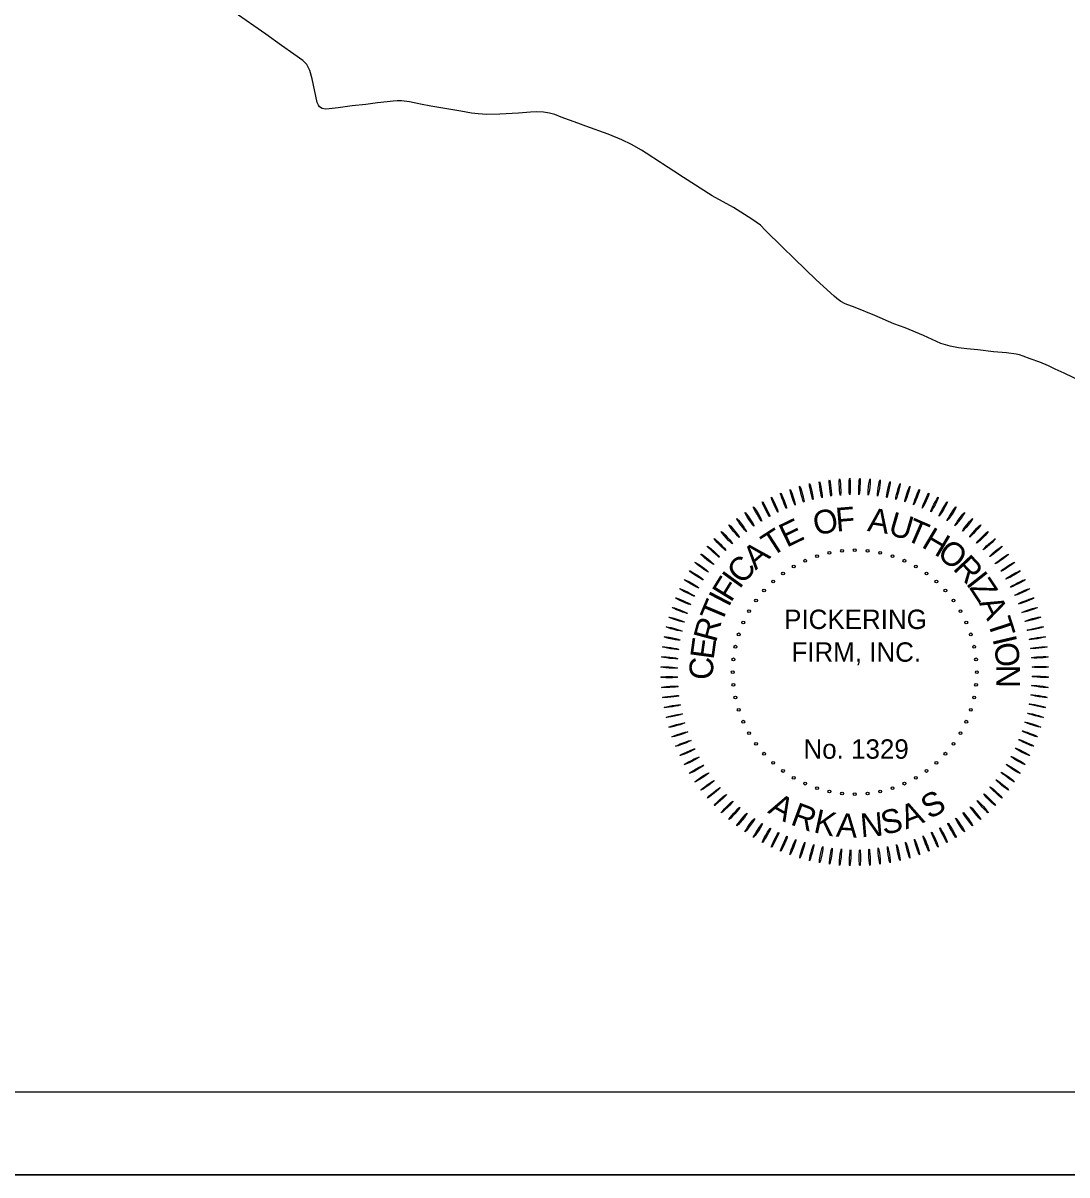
# Model space of a CAD drawing. Extents: x 22866 to 28196, y 1324810 to 1328105.
# Drawn here: x 26169 to 26671, y 1325409 to 1325963 of the extents above; entities that cross this region are included whole.
import ezdxf

# ---------------------------------------------------------------- set-up
doc = ezdxf.new("R2010")
doc.units = 0
for name, color, linetype in [('G-COA-ANNO', 7, 'Continuous'), ('G-COA-LINE', 7, 'Continuous'), ('Level 31', 7, 'Continuous'), ('R_Border', 7, 'Continuous'), ('R_No Plot', 7, 'Continuous'), ('V-ANNO', 7, 'Continuous')]:
    doc.layers.add(name, color=color, linetype=linetype)

# ---------------------------------------------------------------- blocks, each defined once
blk = doc.blocks.new('Pickering-COA AR-ENG')
at = {"layer": 'G-COA-LINE'}
for centre in [(-0.62, 5.085), (-0.62, 5.085), (-0.427, 5.137), (-0.427, 5.137), (-0.228, 5.168), (-0.228, 5.168), (-0.028, 5.179), (-0.028, 5.179), (0.173, 5.168), (0.173, 5.168), (0.371, 5.137), (0.371, 5.137), (0.565, 5.085), (0.565, 5.085), (-0.987, 4.922), (-0.987, 4.922), (-0.808, 5.013), (-0.808, 5.013), (0.752, 5.013), (0.752, 5.013), (0.931, 4.922), (0.931, 4.922), (-1.311, 4.686), (-1.311, 4.686), (-1.155, 4.812), (-1.155, 4.812), (1.099, 4.812), (1.099, 4.812), (1.255, 4.686), (1.255, 4.686), (-1.453, 4.544), (-1.453, 4.544), (1.397, 4.544), (1.397, 4.544), (-1.579, 4.388), (-1.579, 4.388), (1.524, 4.388), (1.524, 4.388), (-1.689, 4.22), (-1.689, 4.22), (1.633, 4.22), (1.633, 4.22), (-1.78, 4.041), (-1.78, 4.041), (1.724, 4.041), (1.724, 4.041), (-1.852, 3.854), (-1.852, 3.854), (1.796, 3.854), (1.796, 3.854), (-1.904, 3.66), (-1.904, 3.66), (1.848, 3.66), (1.848, 3.66), (-1.935, 3.461), (-1.935, 3.461), (1.879, 3.461), (1.879, 3.461), (-1.946, 3.261), (-1.946, 3.261), (1.89, 3.261), (1.89, 3.261), (-1.935, 3.061), (-1.935, 3.061), (1.879, 3.061), (1.879, 3.061), (-1.904, 2.862), (-1.904, 2.862), (1.848, 2.862), (1.848, 2.862), (-1.852, 2.668), (-1.852, 2.668), (1.796, 2.668), (1.796, 2.668), (-1.78, 2.481), (-1.78, 2.481), (1.724, 2.481), (1.724, 2.481), (-1.689, 2.302), (-1.689, 2.302), (1.633, 2.302), (1.633, 2.302), (-1.579, 2.134), (-1.579, 2.134), (-1.453, 1.978), (-1.453, 1.978), (1.397, 1.978), (1.397, 1.978), (1.524, 2.134), (1.524, 2.134), (-1.311, 1.836), (-1.311, 1.836), (1.255, 1.836), (1.255, 1.836), (-1.155, 1.709), (-1.155, 1.709), (1.099, 1.709), (1.099, 1.709), (-0.987, 1.6), (-0.987, 1.6), (-0.808, 1.509), (-0.808, 1.509), (-0.62, 1.437), (-0.62, 1.437), (0.565, 1.437), (0.565, 1.437), (0.752, 1.509), (0.752, 1.509), (0.931, 1.6), (0.931, 1.6), (-0.427, 1.385), (-0.427, 1.385), (-0.228, 1.354), (-0.228, 1.354), (-0.028, 1.343), (-0.028, 1.343), (0.173, 1.354), (0.173, 1.354), (0.371, 1.385), (0.371, 1.385)]:
    blk.add_circle(centre, 0.0229, dxfattribs=at)
for centre, major_axis in [((-0.86, 6.058), (0.034, -0.126)), ((-0.86, 6.058), (0.034, -0.126)), ((-0.712, 6.098), (0.027, -0.127)), ((-0.712, 6.098), (0.027, -0.127)), ((-0.563, 6.13), (0.02, -0.128)), ((-0.563, 6.13), (0.02, -0.128)), ((-0.412, 6.154), (0.014, -0.129)), ((-0.412, 6.154), (0.014, -0.129)), ((-0.26, 6.17), (0.006, -0.13)), ((-0.26, 6.17), (0.006, -0.13)), ((-0.107, 6.178), (0, -0.13)), ((-0.107, 6.178), (0, -0.13)), ((0.045, 6.178), (-0.007, -0.13)), ((0.045, 6.178), (-0.007, -0.13)), ((0.198, 6.171), (-0.014, -0.129)), ((0.198, 6.171), (-0.014, -0.129)), ((0.35, 6.155), (-0.02, -0.128)), ((0.35, 6.155), (-0.02, -0.128)), ((0.501, 6.131), (-0.027, -0.127)), ((0.501, 6.131), (-0.027, -0.127)), ((0.65, 6.099), (-0.034, -0.126)), ((0.65, 6.099), (-0.034, -0.126)), ((0.798, 6.06), (-0.04, -0.124)), ((0.798, 6.06), (-0.04, -0.124)), ((-1.287, 5.894), (0.053, -0.119)), ((-1.287, 5.894), (0.053, -0.119)), ((-1.147, 5.956), (0.047, -0.121)), ((-1.147, 5.956), (0.047, -0.121)), ((-1.005, 6.011), (0.04, -0.124)), ((-1.005, 6.011), (0.04, -0.124)), ((0.943, 6.013), (-0.047, -0.121)), ((0.943, 6.013), (-0.047, -0.121)), ((1.086, 5.958), (-0.053, -0.119)), ((1.086, 5.958), (-0.053, -0.119)), ((1.225, 5.896), (-0.059, -0.116)), ((1.225, 5.896), (-0.059, -0.116)), ((-1.555, 5.748), (0.065, -0.113)), ((-1.555, 5.748), (0.065, -0.113)), ((-1.423, 5.824), (0.059, -0.116)), ((-1.423, 5.824), (0.059, -0.116)), ((1.362, 5.827), (-0.065, -0.113)), ((1.362, 5.827), (-0.065, -0.113)), ((1.494, 5.751), (-0.071, -0.109)), ((1.494, 5.751), (-0.071, -0.109)), ((-1.807, 5.574), (0.076, -0.105)), ((-1.807, 5.574), (0.076, -0.105)), ((-1.683, 5.664), (0.071, -0.109)), ((-1.683, 5.664), (0.071, -0.109)), ((1.622, 5.668), (-0.076, -0.105)), ((1.622, 5.668), (-0.076, -0.105)), ((1.746, 5.578), (-0.082, -0.101)), ((1.746, 5.578), (-0.082, -0.101)), ((-2.039, 5.376), (0.087, -0.0967)), ((-2.039, 5.376), (0.087, -0.0967)), ((-1.925, 5.478), (0.082, -0.101)), ((-1.925, 5.478), (0.082, -0.101)), ((1.865, 5.482), (-0.087, -0.0967)), ((1.865, 5.482), (-0.087, -0.0967)), ((1.978, 5.38), (-0.092, -0.092)), ((1.978, 5.38), (-0.092, -0.092)), ((-2.147, 5.268), (0.092, -0.092)), ((-2.147, 5.268), (0.092, -0.092)), ((2.087, 5.272), (-0.0967, -0.087)), ((2.087, 5.272), (-0.0967, -0.087)), ((-2.345, 5.035), (0.101, -0.082)), ((-2.345, 5.035), (0.101, -0.082)), ((-2.249, 5.154), (0.0967, -0.087)), ((-2.249, 5.154), (0.0967, -0.087)), ((2.189, 5.159), (-0.101, -0.082)), ((2.189, 5.159), (-0.101, -0.082)), ((2.285, 5.04), (-0.105, -0.076)), ((2.285, 5.04), (-0.105, -0.076)), ((-2.434, 4.911), (0.105, -0.076)), ((-2.434, 4.911), (0.105, -0.076)), ((2.375, 4.917), (-0.109, -0.071)), ((2.375, 4.917), (-0.109, -0.071)), ((-2.594, 4.651), (0.113, -0.065)), ((-2.594, 4.651), (0.113, -0.065)), ((-2.517, 4.783), (0.109, -0.071)), ((-2.517, 4.783), (0.109, -0.071)), ((2.458, 4.789), (-0.113, -0.065)), ((2.458, 4.789), (-0.113, -0.065)), ((2.535, 4.657), (-0.116, -0.059)), ((2.535, 4.657), (-0.116, -0.059)), ((-2.663, 4.515), (0.116, -0.059)), ((-2.663, 4.515), (0.116, -0.059)), ((2.604, 4.521), (-0.119, -0.053)), ((2.604, 4.521), (-0.119, -0.053)), ((-2.725, 4.375), (0.119, -0.053)), ((-2.725, 4.375), (0.119, -0.053)), ((2.667, 4.381), (-0.121, -0.047)), ((2.667, 4.381), (-0.121, -0.047)), ((-2.779, 4.232), (0.121, -0.047)), ((-2.779, 4.232), (0.121, -0.047)), ((2.722, 4.238), (-0.124, -0.04)), ((2.722, 4.238), (-0.124, -0.04)), ((-2.827, 4.087), (0.124, -0.04)), ((-2.827, 4.087), (0.124, -0.04)), ((2.769, 4.093), (-0.126, -0.034)), ((2.769, 4.093), (-0.126, -0.034)), ((-2.897, 3.79), (0.127, -0.027)), ((-2.897, 3.79), (0.127, -0.027)), ((-2.866, 3.939), (0.126, -0.034)), ((-2.866, 3.939), (0.126, -0.034)), ((2.809, 3.946), (-0.127, -0.027)), ((2.809, 3.946), (-0.127, -0.027)), ((2.841, 3.796), (-0.128, -0.02)), ((2.841, 3.796), (-0.128, -0.02)), ((-2.921, 3.639), (0.128, -0.02)), ((-2.921, 3.639), (0.128, -0.02)), ((2.865, 3.646), (-0.129, -0.013)), ((2.865, 3.646), (-0.129, -0.013)), ((-2.937, 3.487), (0.129, -0.014)), ((-2.937, 3.487), (0.129, -0.014)), ((2.881, 3.494), (-0.13, -0.007)), ((2.881, 3.494), (-0.13, -0.007)), ((-2.945, 3.334), (0.13, -0.007)), ((-2.945, 3.334), (0.13, -0.007)), ((2.889, 3.341), (-0.13, 0)), ((2.889, 3.341), (-0.13, 0)), ((-2.945, 3.182), (0.13, 0)), ((-2.945, 3.182), (0.13, 0)), ((2.889, 3.188), (-0.13, 0.006)), ((2.889, 3.188), (-0.13, 0.006)), ((-2.936, 3.029), (0.13, 0.007)), ((-2.936, 3.029), (0.13, 0.007)), ((2.866, 2.884), (-0.128, 0.02)), ((2.866, 2.884), (-0.128, 0.02)), ((2.881, 3.036), (-0.129, 0.014)), ((2.881, 3.036), (-0.129, 0.014)), ((-2.92, 2.876), (0.129, 0.013)), ((-2.92, 2.876), (0.129, 0.013)), ((-2.896, 2.726), (0.128, 0.02)), ((-2.896, 2.726), (0.128, 0.02)), ((2.842, 2.733), (-0.127, 0.027)), ((2.842, 2.733), (-0.127, 0.027)), ((-2.864, 2.577), (0.127, 0.027)), ((-2.864, 2.577), (0.127, 0.027)), ((2.81, 2.583), (-0.126, 0.034)), ((2.81, 2.583), (-0.126, 0.034)), ((-2.825, 2.429), (0.126, 0.034)), ((-2.825, 2.429), (0.126, 0.034)), ((2.771, 2.436), (-0.124, 0.04)), ((2.771, 2.436), (-0.124, 0.04)), ((-2.777, 2.284), (0.124, 0.04)), ((-2.777, 2.284), (0.124, 0.04)), ((-2.722, 2.142), (0.121, 0.047)), ((-2.722, 2.142), (0.121, 0.047)), ((2.669, 2.148), (-0.119, 0.053)), ((2.669, 2.148), (-0.119, 0.053)), ((2.724, 2.29), (-0.121, 0.047)), ((2.724, 2.29), (-0.121, 0.047)), ((-2.66, 2.002), (0.119, 0.053)), ((-2.66, 2.002), (0.119, 0.053)), ((2.607, 2.008), (-0.116, 0.059)), ((2.607, 2.008), (-0.116, 0.059)), ((-2.591, 1.866), (0.116, 0.059)), ((-2.591, 1.866), (0.116, 0.059)), ((2.462, 1.739), (-0.109, 0.071)), ((2.462, 1.739), (-0.109, 0.071)), ((2.538, 1.872), (-0.113, 0.065)), ((2.538, 1.872), (-0.113, 0.065)), ((-2.514, 1.734), (0.113, 0.065)), ((-2.514, 1.734), (0.113, 0.065)), ((-2.431, 1.606), (0.109, 0.071)), ((-2.431, 1.606), (0.109, 0.071)), ((2.379, 1.611), (-0.105, 0.076)), ((2.379, 1.611), (-0.105, 0.076)), ((-2.341, 1.482), (0.105, 0.076)), ((-2.341, 1.482), (0.105, 0.076)), ((-2.244, 1.364), (0.101, 0.082)), ((-2.244, 1.364), (0.101, 0.082)), ((2.193, 1.369), (-0.0967, 0.087)), ((2.193, 1.369), (-0.0967, 0.087)), ((2.289, 1.488), (-0.101, 0.082)), ((2.289, 1.488), (-0.101, 0.082)), ((-2.142, 1.25), (0.0967, 0.087)), ((-2.142, 1.25), (0.0967, 0.087)), ((2.091, 1.255), (-0.092, 0.092)), ((2.091, 1.255), (-0.092, 0.092)), ((-2.034, 1.142), (0.092, 0.092)), ((-2.034, 1.142), (0.092, 0.092)), ((-1.92, 1.04), (0.087, 0.0967)), ((-1.92, 1.04), (0.087, 0.0967)), ((1.87, 1.045), (-0.082, 0.101)), ((1.87, 1.045), (-0.082, 0.101)), ((1.983, 1.147), (-0.087, 0.0967)), ((1.983, 1.147), (-0.087, 0.0967)), ((-1.802, 0.944), (0.082, 0.101)), ((-1.802, 0.944), (0.082, 0.101)), ((-1.678, 0.855), (0.076, 0.105)), ((-1.678, 0.855), (0.076, 0.105)), ((1.628, 0.858), (-0.071, 0.109)), ((1.628, 0.858), (-0.071, 0.109)), ((1.751, 0.948), (-0.076, 0.105)), ((1.751, 0.948), (-0.076, 0.105)), ((-1.55, 0.772), (0.071, 0.109)), ((-1.55, 0.772), (0.071, 0.109)), ((-1.417, 0.695), (0.065, 0.113)), ((-1.417, 0.695), (0.065, 0.113)), ((-1.281, 0.626), (0.059, 0.116)), ((-1.281, 0.626), (0.059, 0.116)), ((1.231, 0.629), (-0.053, 0.119)), ((1.231, 0.629), (-0.053, 0.119)), ((1.367, 0.699), (-0.059, 0.116)), ((1.367, 0.699), (-0.059, 0.116)), ((1.5, 0.775), (-0.065, 0.113)), ((1.5, 0.775), (-0.065, 0.113)), ((-1.141, 0.564), (0.053, 0.119)), ((-1.141, 0.564), (0.053, 0.119)), ((-0.999, 0.51), (0.047, 0.121)), ((-0.999, 0.51), (0.047, 0.121)), ((-0.853, 0.463), (0.04, 0.124)), ((-0.853, 0.463), (0.04, 0.124)), ((-0.706, 0.423), (0.034, 0.126)), ((-0.706, 0.423), (0.034, 0.126)), ((0.657, 0.425), (-0.027, 0.127)), ((0.657, 0.425), (-0.027, 0.127)), ((0.804, 0.464), (-0.034, 0.126)), ((0.804, 0.464), (-0.034, 0.126)), ((0.949, 0.512), (-0.04, 0.124)), ((0.949, 0.512), (-0.04, 0.124)), ((1.092, 0.567), (-0.047, 0.121)), ((1.092, 0.567), (-0.047, 0.121)), ((-0.556, 0.392), (0.027, 0.127)), ((-0.556, 0.392), (0.027, 0.127)), ((-0.405, 0.368), (0.02, 0.128)), ((-0.405, 0.368), (0.02, 0.128)), ((-0.253, 0.352), (0.014, 0.129)), ((-0.253, 0.352), (0.014, 0.129)), ((-0.101, 0.344), (0.007, 0.13)), ((-0.101, 0.344), (0.007, 0.13)), ((0.052, 0.344), (0, 0.13)), ((0.052, 0.344), (0, 0.13)), ((0.204, 0.353), (-0.007, 0.13)), ((0.204, 0.353), (-0.007, 0.13)), ((0.356, 0.369), (-0.014, 0.129)), ((0.356, 0.369), (-0.014, 0.129)), ((0.507, 0.393), (-0.02, 0.128)), ((0.507, 0.393), (-0.02, 0.128))]:
    blk.add_ellipse(centre, major_axis=major_axis, ratio=0.070301, dxfattribs=at)
at = {"layer": 'G-COA-ANNO'}
for s, rotation, p in [('O', 12.2619, (-0.64, 5.405)), ('F', 4.8299, (-0.315, 5.469)), ('A', 351.5891, (0.16, 5.482)), ('E', 25.8553, (-1.098, 5.215)), ('U', 343.8069, (0.48, 5.43)), ('T', 336.5727, (0.748, 5.349)), ('T', 32.9353, (-1.337, 5.064)), ('H', 329.3464, (1.006, 5.235)), ('A', 40.7411, (-1.586, 4.856)), ('O', 321.4937, (1.246, 5.091)), ('C', 48.8967, (-1.791, 4.624)), ('R', 313.2703, (1.502, 4.882)), ('F', 58.2456, (-1.973, 4.346)), ('I', 53.972, (-1.839, 4.554)), ('I', 308.2054, (1.708, 4.653)), ('Z', 303.4877, (1.763, 4.587)), ('T', 67.2448, (-2.125, 4.013)), ('I', 62.5192, (-2.011, 4.27)), ('A', 295.6897, (1.917, 4.351)), ('R', 74.8418, (-2.21, 3.716)), ('T', 287.884, (2.053, 4.057)), ('I', 283.1584, (2.134, 3.787)), ('E', 82.2613, (-2.247, 3.45)), ('O', 277.8065, (2.157, 3.704)), ('C', 89.6911, (-2.253, 3.141)), ('N', 269.9408, (2.197, 3.376)), ('A', 331.0076, (-1.409, 1.057)), ('S', 29.451, (1.146, 0.941)), ('R', 339.6665, (-1.054, 0.871)), ('K', 347.9673, (-0.69, 0.746)), ('S', 12.6929, (0.427, 0.701)), ('A', 21.072, (0.776, 0.787)), ('A', 356.4471, (-0.328, 0.677)), ('N', 4.7993, (0.073, 0.663))]:
    blk.add_text(s, height=0.373, rotation=rotation, dxfattribs=at).set_placement(p)
for s, p in [('PICKERING', (-1.138, 3.939)), ('FIRM, INC.', (-1.024, 3.425)), ('No. 1329', (-0.834, 1.9))]:
    blk.add_text(s, height=0.3049, dxfattribs=at).set_placement(p)

msp = doc.modelspace()

# ---------------------------------------------------------------- linework, layer by layer
at = {"layer": 'Level 31'}
for points in [[(26285.49, 1325957.26), (26270.28, 1325967.85), (26256.38, 1325977.83)], [(26310.76, 1325923.06), (26310.25, 1325924.39), (26307.8, 1325935.81), (26306.73, 1325939.88), (26305.19, 1325942.63), (26303.28, 1325944.63), (26298.99, 1325947.62), (26293.02, 1325951.83), (26285.49, 1325957.26)], [(26379.32, 1325920.17), (26370.67, 1325921.62), (26364.87, 1325922.7), (26359.93, 1325923.58), (26354.53, 1325924.65), (26350.7, 1325925.19), (26348.63, 1325925.23), (26346.76, 1325925.11), (26343.85, 1325924.77), (26339.14, 1325924.23), (26333.64, 1325923.5), (26327.06, 1325922.77), (26320.28, 1325921.89), (26315.91, 1325921.35), (26314.08, 1325921.24), (26312.62, 1325921.51), (26311.32, 1325922.31), (26310.76, 1325923.06)], [(26439.41, 1325913), (26435.54, 1325914.42), (26427.54, 1325917.29), (26424.48, 1325918.67), (26421.95, 1325919.29), (26418.96, 1325919.71), (26415.63, 1325919.86), (26412.78, 1325919.75), (26406.96, 1325919.29), (26397.96, 1325918.87), (26391.79, 1325918.71), (26387.58, 1325918.9), (26384.37, 1325919.33), (26379.32, 1325920.17)], [(26468.41, 1325900.03), (26466.15, 1325901.44), (26461.4, 1325904.13), (26456.73, 1325906.43), (26450.11, 1325909.15), (26439.41, 1325913)], [(26476.26, 1325894.97), (26475.26, 1325895.62), (26468.41, 1325900.03)], [(26523.31, 1325865.33), (26519.12, 1325868.26), (26510.39, 1325873.86), (26500.13, 1325879.53), (26486.34, 1325888.32), (26481.68, 1325891.33), (26476.26, 1325894.97)], [(26558.73, 1325831.32), (26550.11, 1325839.11), (26539.78, 1325849.23), (26533.73, 1325855.06), (26525.82, 1325862.9), (26523.31, 1325865.33)], [(26627.9, 1325805.44), (26622.59, 1325805.9), (26618.6, 1325806.36), (26614.54, 1325807.13), (26610.1, 1325808.51), (26601.76, 1325812.26), (26592.87, 1325816.02), (26587.44, 1325817.94), (26578.27, 1325821.92), (26568.85, 1325825.75), (26564.03, 1325827.59), (26562.04, 1325828.67), (26560.12, 1325830.12), (26558.73, 1325831.32)], [(26695.07, 1325782), (26690.71, 1325784.11), (26681.79, 1325788.29), (26669.3, 1325794.23), (26664.99, 1325796.16), (26661.85, 1325797.81), (26657.64, 1325799.54), (26653.04, 1325801.15), (26649.6, 1325802.41), (26647.91, 1325802.99), (26646.24, 1325803.33), (26641.65, 1325804.06), (26635.45, 1325804.56), (26627.9, 1325805.44)]]:
    msp.add_lwpolyline(points, dxfattribs=at)
at = {"layer": 'R_Border'}
msp.add_line((27045.59, 1325448.4), (23883.86, 1325448.4), dxfattribs=at)
at = {"layer": 'R_No Plot'}
msp.add_line((23759.85, 1325408.61), (27093.11, 1325408.61), dxfattribs=at)
msp.add_lwpolyline([(23759.79, 1327541.9), (27093.11, 1327541.9), (27093.11, 1325408.57), (23759.79, 1325408.57)], close=True, dxfattribs=at)

# ---------------------------------------------------------------- block references
at = {"layer": 'V-ANNO', "xscale": 30.596051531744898, "yscale": 30.596051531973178}
msp.add_blockref('Pickering-COA AR-ENG', (26569.54, 1325550.64), dxfattribs=at)

doc.saveas('drawing.dxf')
